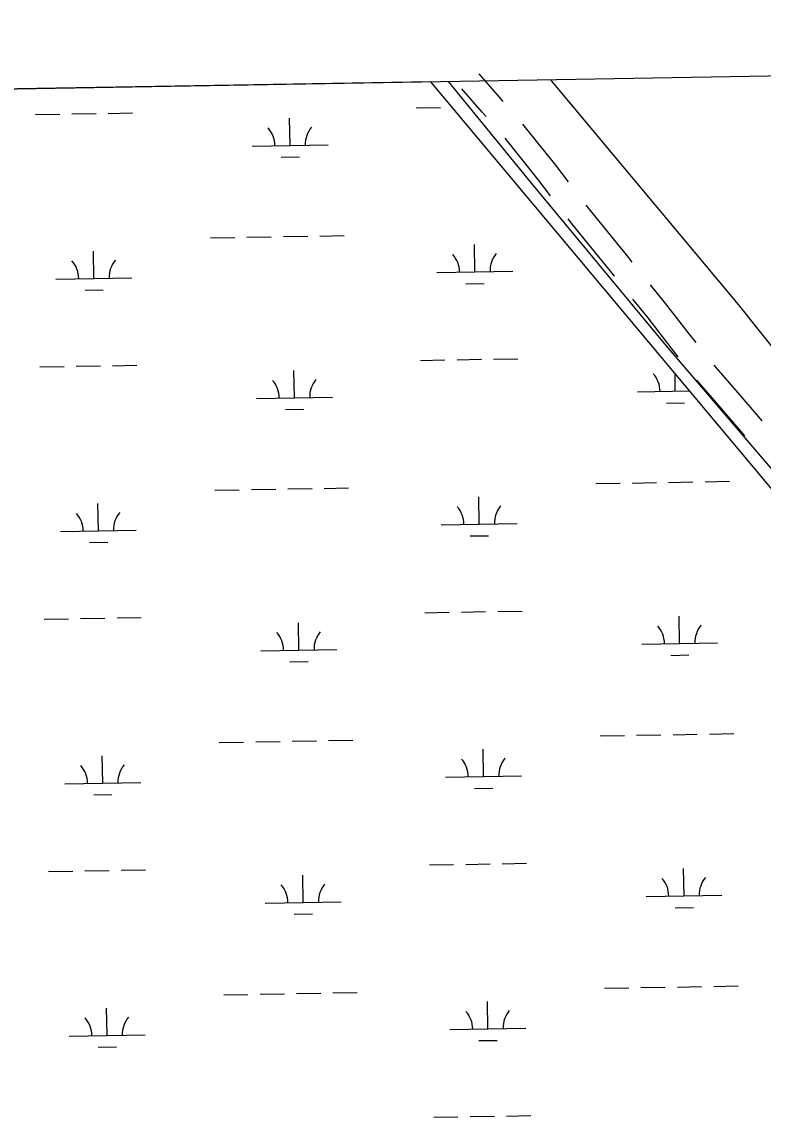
# Model space of a CAD drawing. Extents: x 3892998 to 3931244, y 278583 to 304547.
# Drawn here: x 3898931 to 3899908, y 300871 to 302317 of the extents above; entities that cross this region are included whole.
import ezdxf

# ---------------------------------------------------------------- set-up
doc = ezdxf.new("R2010")
doc.units = 0
for name, color, linetype in [('V-GRID-FRAM', 7, 'Continuous'), ('V-LEVE-TOET', 7, 'Continuous'), ('V-ROAD-CNTR', 7, 'Continuous'), ('V-WETL-SWMP', 7, 'Continuous')]:
    doc.layers.add(name, color=color, linetype=linetype)

msp = doc.modelspace()

# ---------------------------------------------------------------- linework, layer by layer
at = {"layer": 'V-GRID-FRAM'}
msp.add_lwpolyline([(3896958.4, 302195.2), (3928823.6, 302746.7), (3929146.3, 284567.1), (3897265.1, 284015.2), (3896958.4, 302195.2)], dxfattribs=at)
at = {"layer": 'V-LEVE-TOET'}
for points in [[(3899492.6, 302239), (3899600.1, 302107.2), (3899777.5, 301893.6), (3899953.4, 301687.6), (3900106.6, 301510.9), (3900181, 301426.3)], [(3899627.3, 302241.4), (3899874.9, 301944.8), (3900181, 301560.7), (3900263.5, 301454.6)]]:
    msp.add_lwpolyline(points, dxfattribs=at)
at = {"layer": 'V-ROAD-CNTR'}
for points in [[(3899565.3, 302212.6), (3899560.3, 302218.4), (3899533.5, 302249)], [(3899542.7, 302192.9), (3899537.7, 302198.6), (3899510.9, 302229.3)], [(3899651.2, 302106.7), (3899634.4, 302128.6), (3899591, 302182.8)], [(3899627.4, 302088.4), (3899610.8, 302110.1), (3899567.6, 302164.1)], [(3899704.7, 302038.5), (3899680.1, 302069), (3899674.7, 302076)], [(3899681.4, 302019.7), (3899656.5, 302050.5), (3899650.9, 302057.7)], [(3899735.2, 302000.9), (3899729.8, 302007.6), (3899704.7, 302038.5)], [(3899711.8, 301982.1), (3899706.4, 301988.7), (3899681.4, 302019.7)], [(3899819.4, 301894.7), (3899810.3, 301906.1), (3899779.7, 301945.9), (3899759.5, 301970.8)], [(3899795.9, 301876.1), (3899786.7, 301887.7), (3899756.1, 301927.3), (3899736.2, 301952)], [(3899874.7, 301828.3), (3899843.1, 301864.9)], [(3899852, 301808.7), (3899820.4, 301845.3)], [(3899906.3, 301791.7), (3899901.5, 301797.1), (3899874.7, 301828.3)], [(3899883.6, 301772), (3899878.8, 301777.5), (3899852, 301808.7)]]:
    msp.add_lwpolyline(points, dxfattribs=at)
at = {"layer": 'V-WETL-SWMP'}
for p, q in [((3899470, 302238.6), (3898702, 302225.3)), ((3900020.5, 301580.5), (3899470, 302238.6)), ((3899450.6, 302204), (3899482.6, 302204.5)), ((3898948.8, 302195.3), (3898980.8, 302195.8)), ((3898996.8, 302196.1), (3899028.8, 302196.7)), ((3899044.8, 302196.9), (3899076.8, 302197.5)), ((3899284.4, 302154.6), (3899283.8, 302190.6)), ((3899234.4, 302153.8), (3899334.4, 302155.5)), ((3899272.7, 302139), (3899296.6, 302139.4)), ((3899179.6, 302032.7), (3899211.6, 302033.3)), ((3899227.6, 302033.6), (3899259.6, 302034.1)), ((3899275.6, 302034.4), (3899307.6, 302035)), ((3899323.6, 302035.2), (3899355.6, 302035.8)), ((3899527.8, 301988), (3899527.2, 302024)), ((3899025.9, 301979.3), (3899025.3, 302015.3)), ((3899477.8, 301987.2), (3899577.8, 301988.9)), ((3898975.9, 301978.5), (3899075.9, 301980.2)), ((3899516, 301972.4), (3899540, 301972.8)), ((3899014.2, 301963.7), (3899038.2, 301964.1)), ((3899456.4, 301871.3), (3899488.4, 301871.9)), ((3899504.4, 301872.2), (3899536.4, 301872.7)), ((3899552.4, 301873), (3899584.4, 301873.5)), ((3898954.5, 301862.6), (3898986.5, 301863.2)), ((3899002.5, 301863.5), (3899034.5, 301864)), ((3899050.5, 301864.3), (3899082.5, 301864.9)), ((3899290.1, 301822), (3899289.5, 301858)), ((3899792, 301830.7), (3899791.6, 301854.2)), ((3899742, 301829.8), (3899811, 301831)), ((3899240.1, 301821.2), (3899340.1, 301822.9)), ((3899780.2, 301815.1), (3899804.2, 301815.5)), ((3899278.4, 301806.4), (3899302.4, 301806.8)), ((3899185.4, 301700.1), (3899217.4, 301700.7)), ((3899233.4, 301700.9), (3899265.4, 301701.5)), ((3899281.4, 301701.8), (3899313.4, 301702.3)), ((3899329.4, 301702.6), (3899361.4, 301703.2)), ((3899687.2, 301708.8), (3899719.2, 301709.4)), ((3899735.2, 301709.6), (3899767.2, 301710.2)), ((3899783.2, 301710.5), (3899815.2, 301711)), ((3899831.2, 301711.3), (3899863.2, 301711.9)), ((3899533.5, 301655.4), (3899532.9, 301691.4)), ((3899031.7, 301646.7), (3899031.1, 301682.7)), ((3899483.5, 301654.5), (3899583.5, 301656.3)), ((3898981.7, 301645.8), (3899081.7, 301647.6)), ((3899521.8, 301639.8), (3899545.8, 301640.2)), ((3899020, 301631.1), (3899044, 301631.5)), ((3899462.1, 301538.7), (3899494.1, 301539.3)), ((3899510.1, 301539.5), (3899542.1, 301540.1)), ((3899558.1, 301540.4), (3899590.1, 301540.9)), ((3898960.3, 301530), (3898992.3, 301530.6)), ((3899008.3, 301530.9), (3899040.3, 301531.4)), ((3899056.3, 301531.7), (3899088.3, 301532.2)), ((3899295.9, 301489.4), (3899295.3, 301525.4)), ((3899797.7, 301498.1), (3899797.1, 301534.1)), ((3899747.7, 301497.2), (3899847.7, 301498.9)), ((3899245.9, 301488.5), (3899345.9, 301490.3)), ((3899786, 301482.4), (3899810, 301482.9)), ((3899284.2, 301473.8), (3899308.2, 301474.2)), ((3899191.1, 301367.5), (3899223.1, 301368)), ((3899239.1, 301368.3), (3899271.1, 301368.9)), ((3899287.1, 301369.2), (3899319.1, 301369.7)), ((3899335.1, 301370), (3899367.1, 301370.5)), ((3899693, 301376.2), (3899725, 301376.7)), ((3899741, 301377), (3899773, 301377.6)), ((3899789, 301377.8), (3899821, 301378.4)), ((3899837, 301378.7), (3899869, 301379.2)), ((3899539.3, 301322.8), (3899538.7, 301358.8)), ((3899037.5, 301314.1), (3899036.8, 301350.1)), ((3899489.3, 301321.9), (3899589.3, 301323.6)), ((3898987.5, 301313.2), (3899087.5, 301314.9)), ((3899527.6, 301307.1), (3899551.6, 301307.5)), ((3899025.7, 301298.4), (3899049.7, 301298.9)), ((3899467.9, 301206.1), (3899499.9, 301206.6)), ((3899515.9, 301206.9), (3899547.9, 301207.5)), ((3899563.9, 301207.7), (3899595.9, 301208.3)), ((3898966.1, 301197.4), (3898998.1, 301198)), ((3899014.1, 301198.2), (3899046, 301198.8)), ((3899062, 301199.1), (3899094, 301199.6)), ((3899301.7, 301156.8), (3899301, 301192.8)), ((3899803.5, 301165.5), (3899802.9, 301201.5)), ((3899753.5, 301164.6), (3899853.5, 301166.3)), ((3899251.7, 301155.9), (3899351.6, 301157.6)), ((3899791.8, 301149.8), (3899815.8, 301150.2)), ((3899289.9, 301141.1), (3899313.9, 301141.5)), ((3899196.9, 301034.9), (3899228.9, 301035.4)), ((3899244.9, 301035.7), (3899276.9, 301036.3)), ((3899292.9, 301036.5), (3899324.9, 301037.1)), ((3899340.9, 301037.4), (3899372.9, 301037.9)), ((3899698.7, 301043.6), (3899730.7, 301044.1)), ((3899746.7, 301044.4), (3899778.7, 301044.9)), ((3899794.7, 301045.2), (3899826.7, 301045.8)), ((3899842.7, 301046), (3899874.7, 301046.6)), ((3899545, 300990.1), (3899544.4, 301026.1)), ((3899043.2, 300981.5), (3899042.6, 301017.5)), ((3899495.1, 300989.3), (3899595, 300991)), ((3898993.2, 300980.6), (3899093.2, 300982.3)), ((3899533.3, 300974.5), (3899557.3, 300974.9)), ((3899031.5, 300965.8), (3899055.5, 300966.2)), ((3899473.6, 300873.5), (3899505.6, 300874)), ((3899521.6, 300874.3), (3899553.6, 300874.8)), ((3899569.6, 300875.1), (3899601.6, 300875.7))]:
    msp.add_line(p, q, dxfattribs=at)
for centre, start, end in [((3899229.1, 302154.2), 0.2199, 41.7635), ((3899339.6, 302156.1), 140.2199, 181.7635), ((3898970.7, 301978.9), 0.2199, 41.7635), ((3899081.2, 301980.8), 140.2199, 181.7635), ((3899472.5, 301987.5), 0.2199, 41.7635), ((3899583, 301989.5), 140.2199, 181.7635), ((3899234.9, 301821.5), 0.2199, 41.7635), ((3899345.4, 301823.5), 140.2199, 181.7635), ((3899736.7, 301830.2), 0.2199, 41.7635), ((3898976.5, 301646.2), 0.2199, 41.7635), ((3899086.9, 301648.1), 140.2199, 181.7635), ((3899478.3, 301654.9), 0.2199, 41.7635), ((3899588.8, 301656.8), 140.2199, 181.7635), ((3899240.7, 301488.9), 0.2199, 41.7635), ((3899351.1, 301490.8), 140.2199, 181.7635), ((3899742.5, 301497.6), 0.2199, 41.7635), ((3899853, 301499.5), 140.2199, 181.7635), ((3898982.2, 301313.6), 0.2199, 41.7635), ((3899092.7, 301315.5), 140.2199, 181.7635), ((3899484, 301322.3), 0.2199, 41.7635), ((3899594.5, 301324.2), 140.2199, 181.7635), ((3899246.4, 301156.3), 0.2199, 41.7635), ((3899356.9, 301158.2), 140.2199, 181.7635), ((3899748.2, 301165), 0.2199, 41.7635), ((3899858.7, 301166.9), 140.2199, 181.7635), ((3898988, 300981), 0.2199, 41.7635), ((3899098.4, 300982.9), 140.2199, 181.7635), ((3899489.8, 300989.7), 0.2199, 41.7635), ((3899600.3, 300991.6), 140.2199, 181.7635)]:
    msp.add_arc(centre, 35.2, start, end, dxfattribs=at)

doc.saveas('drawing.dxf')
